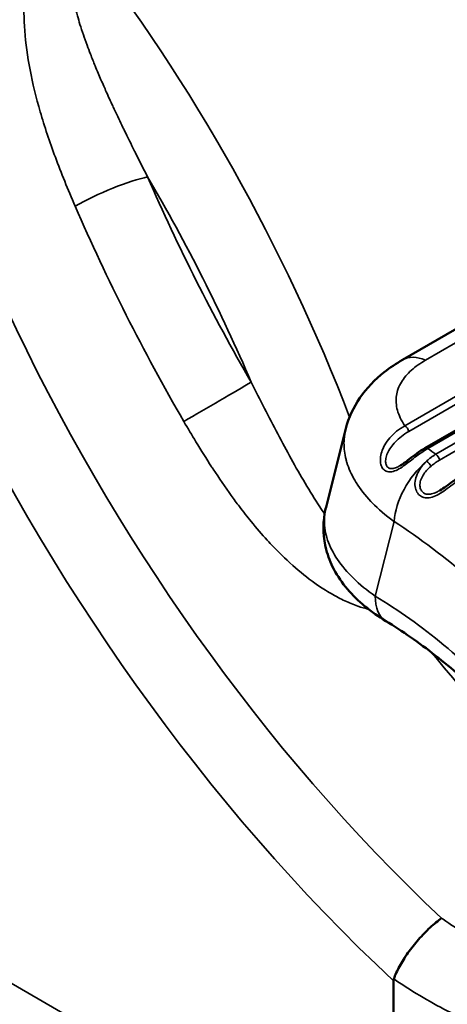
# Model space of a CAD drawing. Header units: millimetres. Extents: x 0 to 14369, y -869 to 2970.
# Tile 749 of 787: x 3826 to 3834, y 1901 to 1918. Entities that reach past the tile are written whole.
import ezdxf

# ---------------------------------------------------------------- set-up
doc = ezdxf.new("R2010")
doc.units = ezdxf.units.MM
doc.header["$LTSCALE"] = 10
doc.layers.add('Sichtbar (ISO)', color=7, linetype='Continuous', lineweight=50)
doc.layers.add('Sichtbar schmal (ISO)', color=7, linetype='Continuous', lineweight=35)

msp = doc.modelspace()

# ---------------------------------------------------------------- linework, layer by layer
at = {"layer": 'Sichtbar (ISO)'}
for p, q in [((3842.754, 1918.068), (3832.854, 1912.352)), ((3833.252, 1910.774), (3834.946, 1911.752)), ((3831.487, 1909.722), (3831.84, 1911.123)), ((3831.84, 1911.123), (3831.84, 1911.123)), ((3833.521, 1910.019), (3833.521, 1910.019)), ((3832.693, 1897.267), (3832.693, 1901.255))]:
    msp.add_line(p, q, dxfattribs=at)
for centre, major_axis, ratio, start_param, end_param in [((3833.354, 1911.486), (-0.5, 0.866), 0.577348, 0.000005, 0.000037), ((3833.409, 1900.775), (0.699, -0.537), 0.292406, 3.236335, 3.362912)]:
    msp.add_ellipse(centre, major_axis=major_axis, ratio=ratio, start_param=start_param, end_param=end_param, dxfattribs=at)
for points, knots in [([(3831.84, 1911.123), (3831.89, 1911.32), (3831.978, 1911.508), (3832.212, 1911.847), (3832.361, 1912), (3832.63, 1912.213), (3832.739, 1912.286), (3832.854, 1912.352)], [0, 0, 0, 0, 0.0705665, 0.0705665, 0.1438994, 0.1438994, 0.1880251, 0.1880251, 0.1880251, 0.1880251]), ([(3832.807, 1910.46), (3832.833, 1910.475), (3832.859, 1910.492), (3832.915, 1910.532), (3832.945, 1910.555), (3833.021, 1910.614), (3833.067, 1910.65), (3833.159, 1910.716), (3833.206, 1910.747), (3833.252, 1910.774)], [0, 0, 0, 0, 0.00926043, 0.00926043, 0.02061232, 0.02061232, 0.0387134, 0.0387134, 0.05774775, 0.05774775, 0.05774775, 0.05774775]), ([(3833.521, 1910.019), (3833.559, 1910.041), (3833.596, 1910.066), (3833.674, 1910.121), (3833.717, 1910.153), (3833.819, 1910.226), (3833.88, 1910.267), (3833.938, 1910.3)], [0, 0, 0, 0, 0.01311529, 0.01311529, 0.02920419, 0.02920419, 0.05346736, 0.05346736, 0.05346736, 0.05346736]), ([(3832.557, 1907.684), (3832.29, 1907.846), (3832.055, 1908.035), (3831.775, 1908.366), (3831.693, 1908.485), (3831.569, 1908.723), (3831.522, 1908.841), (3831.437, 1909.169), (3831.426, 1909.393), (3831.469, 1909.644), (3831.477, 1909.683), (3831.487, 1909.722)], [0, 0, 0, 0, 0.1043089, 0.1043089, 0.1561435, 0.1561435, 0.2007499, 0.2007499, 0.2760111, 0.2760111, 0.2899648, 0.2899648, 0.2899648, 0.2899648]), ([(3834.745, 1905.869), (3834.604, 1906.019), (3834.461, 1906.165), (3834.174, 1906.444), (3834.028, 1906.578), (3833.736, 1906.834), (3833.588, 1906.955), (3833.293, 1907.186), (3833.146, 1907.295), (3832.85, 1907.5), (3832.703, 1907.596), (3832.557, 1907.684)], [3.4483206, 3.4483206, 3.4483206, 3.4483206, 3.5241303, 3.5241303, 3.59994, 3.59994, 3.6757497, 3.6757497, 3.7515593, 3.7515593, 3.827369, 3.827369, 3.827369, 3.827369]), ([(3833.553, 1902.375), (3833.487, 1902.328), (3833.417, 1902.271), (3833.347, 1902.207), (3833.277, 1902.142), (3833.207, 1902.07), (3833.141, 1901.994), (3833.074, 1901.917), (3833.01, 1901.836), (3832.952, 1901.755), (3832.895, 1901.674), (3832.843, 1901.592), (3832.8, 1901.513), (3832.758, 1901.435), (3832.723, 1901.36), (3832.699, 1901.291)], [0, 0, 0, 0, 0.2, 0.2, 0.2, 0.4, 0.4, 0.4, 0.6, 0.6, 0.6, 0.8, 0.8, 0.8, 1, 1, 1, 1])]:
    msp.add_open_spline(points, degree=3, knots=knots, dxfattribs=at)
msp.add_open_spline([(3832.807, 1910.46), (3832.807, 1910.46), (3832.807, 1910.46), (3832.807, 1910.46)], degree=3, dxfattribs=at)
at = {"layer": 'Sichtbar schmal (ISO)'}
for p, q in [((3843.166, 1918.063), (3833.266, 1912.347)), ((3835.159, 1912.48), (3832.897, 1911.175)), ((3835.228, 1912.379), (3832.967, 1911.073)), ((3833.305, 1910.767), (3834.999, 1911.745)), ((3833.45, 1910.666), (3835.09, 1911.613)), ((3833.515, 1910.561), (3835.155, 1911.508)), ((3832.368, 1908.131), (3832.704, 1909.465)), ((3813.198, 1908.521), (3832.693, 1897.267))]:
    msp.add_line(p, q, dxfattribs=at)
for centre, major_axis, ratio, start_param, end_param in [((3837.417, 1916.225), (11.341, -19.642), 0.57735, 3.926991, 5.198829), ((3838.124, 1916.633), (10.841, -18.776), 0.57735, 3.926991, 5.195045), ((3826.088, 1914.059), (-9.905, 17.156), 0.57735, 4.464494, 4.94306), ((3819.724, 1910.384), (9.905, -17.156), 0.57735, 1.301443, 1.801467), ((3827.59, 1915.212), (0.917, 0.398), 0.15934, 0.624661, 2.195457), ((3840.457, 1917.981), (10.341, -17.91), 0.57735, 4.515978, 4.715618), ((3819.017, 1909.976), (9.405, -16.29), 0.57735, 1.364417, 1.583993), ((3839.75, 1917.572), (10.841, -18.776), 0.57735, 4.515978, 4.715618), ((3833.354, 1911.486), (-0.5, 0.866), 0.577348, 5.622384, 6.283191), ((3829.443, 1911.545), (-0.865, -0.502), 0.002637, 0.955316, 2.526111), ((3832.898, 1911.092), (-0.05, 0.0866), 0.577353, 4.183267, 5.517491), ((3833.302, 1910.687), (-0.05, 0.0866), 0.57735, 5.45325, 6.283242), ((3835.113, 1911.249), (2.368, -0.513), 0.484677, 3.954843, 4.043916), ((3833.445, 1910.587), (0.05, -0.0866), 0.57735, 0.959636, 2.293852), ((3833.411, 1909.873), (-0.545, -0.838), 0.539871, 4.201494, 5.527353), ((3833.295, 1910.473), (0.0696, -0.0718), 0.451743, 0.901573, 2.174882), ((3819.737, 1910.384), (9.895, -17.139), 0.57735, 1.206632, 1.206634), ((3832.209, 1900.697), (5.555, -9.622), 0.57735, 1.941367, 2.29322), ((3833.075, 1908.54), (-0.518, -0.855), 0.563156, 5.509642, 6.283185), ((3832.209, 1900.697), (-4.61, 7.985), 0.57735, 5.094446, 5.473495), ((3840.881, 1918.226), (10.841, -18.776), 0.57735, 4.986449, 5.074689)]:
    msp.add_ellipse(centre, major_axis=major_axis, ratio=ratio, start_param=start_param, end_param=end_param, dxfattribs=at)
for points, knots in [([(3826.548, 1920.221), (3826.466, 1920.125), (3826.321, 1919.898), (3826.159, 1919.43), (3826.08, 1918.873), (3826.085, 1918.241), (3826.18, 1917.546), (3826.363, 1916.793), (3826.634, 1915.983), (3826.871, 1915.401), (3827.002, 1915.098)], [0.0000187, 0.0000187, 0.0000187, 0.0000187, 0.125, 0.25, 0.375, 0.5, 0.625, 0.75, 0.875, 1, 1, 1, 1]), ([(3828.297, 1915.621), (3828.222, 1915.769), (3828.149, 1915.913), (3828.08, 1916.051), (3828.075, 1916.061), (3828.07, 1916.072), (3828.065, 1916.082), (3828.001, 1916.209), (3827.941, 1916.331), (3827.884, 1916.448), (3827.875, 1916.468), (3827.865, 1916.487), (3827.856, 1916.506), (3827.805, 1916.612), (3827.757, 1916.713), (3827.711, 1916.81), (3827.698, 1916.837), (3827.686, 1916.863), (3827.674, 1916.889), (3827.634, 1916.975), (3827.595, 1917.059), (3827.558, 1917.143), (3827.543, 1917.177), (3827.528, 1917.21), (3827.513, 1917.244), (3827.479, 1917.32), (3827.446, 1917.397), (3827.413, 1917.475), (3827.395, 1917.518), (3827.377, 1917.561), (3827.359, 1917.605), (3827.33, 1917.675), (3827.302, 1917.745), (3827.275, 1917.816), (3827.254, 1917.869), (3827.234, 1917.923), (3827.215, 1917.976), (3827.192, 1918.039), (3827.169, 1918.101), (3827.148, 1918.163), (3827.127, 1918.226), (3827.107, 1918.287), (3827.088, 1918.348), (3827.072, 1918.4), (3827.057, 1918.45), (3827.043, 1918.5), (3827.024, 1918.567), (3827.007, 1918.633), (3826.992, 1918.698), (3826.982, 1918.739), (3826.973, 1918.78), (3826.965, 1918.821), (3826.95, 1918.893), (3826.937, 1918.965), (3826.927, 1919.036), (3826.923, 1919.067), (3826.919, 1919.098), (3826.916, 1919.129), (3826.908, 1919.206), (3826.905, 1919.28), (3826.905, 1919.348), (3826.905, 1919.369), (3826.906, 1919.388), (3826.907, 1919.408), (3826.91, 1919.479), (3826.918, 1919.542), (3826.931, 1919.598), (3826.934, 1919.608), (3826.936, 1919.618), (3826.939, 1919.628), (3826.955, 1919.686), (3826.976, 1919.735), (3827.002, 1919.774), (3827.004, 1919.777), (3827.006, 1919.78), (3827.008, 1919.784), (3827.036, 1919.824), (3827.068, 1919.854), (3827.102, 1919.874)], [0, 0, 0, 0, 0.071429, 0.071429, 0.071429, 0.076915, 0.076915, 0.076915, 0.142857, 0.142857, 0.142857, 0.153865, 0.153865, 0.153865, 0.214286, 0.214286, 0.214286, 0.230955, 0.230955, 0.230955, 0.285714, 0.285714, 0.285714, 0.307599, 0.307599, 0.307599, 0.357143, 0.357143, 0.357143, 0.384562, 0.384562, 0.384562, 0.428571, 0.428571, 0.428571, 0.461397, 0.461397, 0.461397, 0.5, 0.5, 0.5, 0.538753, 0.538753, 0.538753, 0.571429, 0.571429, 0.571429, 0.615187, 0.615187, 0.615187, 0.642857, 0.642857, 0.642857, 0.692307, 0.692307, 0.692307, 0.714286, 0.714286, 0.714286, 0.769464, 0.769464, 0.769464, 0.785714, 0.785714, 0.785714, 0.846161, 0.846161, 0.846161, 0.857143, 0.857143, 0.857143, 0.923084, 0.923084, 0.923084, 0.928571, 0.928571, 0.928571, 1, 1, 1, 1]), ([(3833.266, 1912.347), (3833.171, 1912.292), (3833.086, 1912.232), (3833.014, 1912.167), (3832.941, 1912.101), (3832.88, 1912.03), (3832.834, 1911.955), (3832.789, 1911.879), (3832.758, 1911.799), (3832.746, 1911.715), (3832.733, 1911.631), (3832.739, 1911.542), (3832.763, 1911.452), (3832.788, 1911.361), (3832.832, 1911.27), (3832.897, 1911.175)], [0.0000013, 0.0000013, 0.0000013, 0.0000013, 0.2, 0.2, 0.2, 0.4, 0.4, 0.4, 0.6, 0.6, 0.6, 0.8, 0.8, 0.8, 1, 1, 1, 1]), ([(3831.461, 1909.599), (3831.433, 1909.641), (3831.404, 1909.684), (3831.375, 1909.729), (3831.288, 1909.86), (3831.2, 1910.002), (3831.114, 1910.147), (3831.028, 1910.291), (3830.945, 1910.438), (3830.863, 1910.585), (3830.782, 1910.731), (3830.703, 1910.878), (3830.624, 1911.028), (3830.545, 1911.178), (3830.466, 1911.331), (3830.387, 1911.485), (3830.308, 1911.64), (3830.229, 1911.795), (3830.15, 1911.953)], [0.5146269, 0.5146269, 0.5146269, 0.5146269, 0.5454545, 0.5454545, 0.5454545, 0.6363636, 0.6363636, 0.6363636, 0.7272727, 0.7272727, 0.7272727, 0.8181818, 0.8181818, 0.8181818, 0.9090909, 0.9090909, 0.9090909, 0.9999976, 0.9999976, 0.9999976, 0.9999976]), ([(3828.944, 1911.253), (3829.017, 1911.128), (3829.089, 1911.007), (3829.16, 1910.889), (3829.254, 1910.734), (3829.348, 1910.586), (3829.441, 1910.442), (3829.45, 1910.428), (3829.459, 1910.414), (3829.469, 1910.4), (3829.577, 1910.235), (3829.685, 1910.078), (3829.793, 1909.928), (3829.841, 1909.862), (3829.889, 1909.797), (3829.937, 1909.734), (3830.008, 1909.64), (3830.079, 1909.55), (3830.15, 1909.463), (3830.245, 1909.346), (3830.341, 1909.235), (3830.437, 1909.131), (3830.473, 1909.092), (3830.508, 1909.053), (3830.544, 1909.016), (3830.676, 1908.878), (3830.809, 1908.751), (3830.941, 1908.636), (3831.073, 1908.522), (3831.205, 1908.42), (3831.336, 1908.329), (3831.372, 1908.304), (3831.409, 1908.28), (3831.445, 1908.256), (3831.533, 1908.2), (3831.619, 1908.15), (3831.705, 1908.105), (3831.783, 1908.064), (3831.861, 1908.028), (3831.937, 1907.997), (3831.977, 1907.981), (3832.016, 1907.966), (3832.056, 1907.952), (3832.122, 1907.929), (3832.186, 1907.91), (3832.249, 1907.894)], [0.0001857, 0.0001857, 0.0001857, 0.0001857, 0.0542576, 0.0542576, 0.0542576, 0.125, 0.125, 0.125, 0.1319984, 0.1319984, 0.1319984, 0.2138776, 0.2138776, 0.2138776, 0.25, 0.25, 0.25, 0.3034823, 0.3034823, 0.3034823, 0.375, 0.375, 0.375, 0.4016216, 0.4016216, 0.4016216, 0.5, 0.5, 0.5, 0.5976755, 0.5976755, 0.5976755, 0.625, 0.625, 0.625, 0.6905464, 0.6905464, 0.6905464, 0.75, 0.75, 0.75, 0.7811702, 0.7811702, 0.7811702, 0.8335519, 0.8335519, 0.8335519, 0.8335519]), ([(3832.897, 1911.175), (3832.844, 1911.146), (3832.794, 1911.112), (3832.749, 1911.076), (3832.704, 1911.039), (3832.664, 1911.001), (3832.629, 1910.96), (3832.593, 1910.919), (3832.563, 1910.877), (3832.539, 1910.835), (3832.514, 1910.792), (3832.495, 1910.749), (3832.482, 1910.708), (3832.469, 1910.666), (3832.461, 1910.626), (3832.459, 1910.588), (3832.457, 1910.55), (3832.46, 1910.516), (3832.468, 1910.485), (3832.476, 1910.455), (3832.488, 1910.429), (3832.505, 1910.408), (3832.521, 1910.388), (3832.541, 1910.372), (3832.564, 1910.362), (3832.587, 1910.352), (3832.613, 1910.348), (3832.642, 1910.351), (3832.672, 1910.353), (3832.704, 1910.362), (3832.738, 1910.377), (3832.772, 1910.391), (3832.807, 1910.412), (3832.845, 1910.437), (3832.883, 1910.462), (3832.923, 1910.492), (3832.962, 1910.522), (3833.001, 1910.552), (3833.039, 1910.583), (3833.076, 1910.611), (3833.113, 1910.64), (3833.149, 1910.666), (3833.187, 1910.692), (3833.224, 1910.719), (3833.264, 1910.744), (3833.305, 1910.767)], [0.0000001, 0.0000001, 0.0000001, 0.0000001, 0.0666667, 0.0666667, 0.0666667, 0.1333333, 0.1333333, 0.1333333, 0.2, 0.2, 0.2, 0.2666667, 0.2666667, 0.2666667, 0.3333333, 0.3333333, 0.3333333, 0.4, 0.4, 0.4, 0.4666667, 0.4666667, 0.4666667, 0.5333333, 0.5333333, 0.5333333, 0.6, 0.6, 0.6, 0.6666667, 0.6666667, 0.6666667, 0.7333333, 0.7333333, 0.7333333, 0.8, 0.8, 0.8, 0.8666667, 0.8666667, 0.8666667, 0.9333333, 0.9333333, 0.9333333, 1, 1, 1, 1]), ([(3831.84, 1911.123), (3831.824, 1911.06), (3831.814, 1910.995), (3831.81, 1910.931), (3831.809, 1910.91), (3831.808, 1910.89), (3831.808, 1910.87), (3831.807, 1910.771), (3831.819, 1910.672), (3831.845, 1910.572), (3831.849, 1910.554), (3831.854, 1910.536), (3831.86, 1910.518), (3831.892, 1910.413), (3831.939, 1910.306), (3832.002, 1910.2), (3832.01, 1910.186), (3832.018, 1910.172), (3832.027, 1910.158), (3832.098, 1910.044), (3832.186, 1909.932), (3832.29, 1909.822), (3832.297, 1909.815), (3832.304, 1909.807), (3832.312, 1909.8), (3832.423, 1909.686), (3832.551, 1909.575), (3832.695, 1909.471), (3832.698, 1909.469), (3832.701, 1909.467), (3832.704, 1909.465)], [0.4081718, 0.4081718, 0.4081718, 0.4081718, 0.4781616, 0.4781616, 0.4781616, 0.5, 0.5, 0.5, 0.6061757, 0.6061757, 0.6061757, 0.625, 0.625, 0.625, 0.7355397, 0.7355397, 0.7355397, 0.75, 0.75, 0.75, 0.8669784, 0.8669784, 0.8669784, 0.875, 0.875, 0.875, 0.9975, 0.9975, 0.9975, 1, 1, 1, 1]), ([(3832.967, 1911.073), (3832.919, 1911.046), (3832.875, 1911.016), (3832.835, 1910.984), (3832.795, 1910.953), (3832.759, 1910.92), (3832.727, 1910.887), (3832.695, 1910.853), (3832.667, 1910.819), (3832.643, 1910.785), (3832.62, 1910.751), (3832.601, 1910.718), (3832.586, 1910.685), (3832.572, 1910.653), (3832.562, 1910.621), (3832.557, 1910.592), (3832.552, 1910.563), (3832.551, 1910.536), (3832.554, 1910.513), (3832.557, 1910.49), (3832.564, 1910.47), (3832.574, 1910.454), (3832.584, 1910.438), (3832.598, 1910.426), (3832.614, 1910.418), (3832.63, 1910.411), (3832.65, 1910.408), (3832.672, 1910.409), (3832.694, 1910.411), (3832.719, 1910.418), (3832.746, 1910.429), (3832.765, 1910.437), (3832.785, 1910.447), (3832.807, 1910.46)], [0.0000003, 0.0000003, 0.0000003, 0.0000003, 0.0666667, 0.0666667, 0.0666667, 0.1333333, 0.1333333, 0.1333333, 0.2, 0.2, 0.2, 0.2666667, 0.2666667, 0.2666667, 0.3333333, 0.3333333, 0.3333333, 0.4, 0.4, 0.4, 0.4666667, 0.4666667, 0.4666667, 0.5333333, 0.5333333, 0.5333333, 0.6, 0.6, 0.6, 0.6666667, 0.6666667, 0.6666667, 0.7139033, 0.7139033, 0.7139033, 0.7139033]), ([(3833.282, 1910.54), (3833.296, 1910.552), (3833.309, 1910.564), (3833.323, 1910.576), (3833.337, 1910.588), (3833.35, 1910.599), (3833.364, 1910.609), (3833.378, 1910.62), (3833.393, 1910.63), (3833.407, 1910.639), (3833.421, 1910.648), (3833.435, 1910.657), (3833.45, 1910.666)], [0.0000003, 0.0000003, 0.0000003, 0.0000003, 0.25, 0.25, 0.25, 0.5, 0.5, 0.5, 0.75, 0.75, 0.75, 1, 1, 1, 1]), ([(3833.997, 1910.29), (3833.948, 1910.261), (3833.9, 1910.23), (3833.853, 1910.197), (3833.807, 1910.165), (3833.762, 1910.131), (3833.719, 1910.099), (3833.675, 1910.067), (3833.633, 1910.035), (3833.592, 1910.007), (3833.55, 1909.979), (3833.51, 1909.954), (3833.471, 1909.935), (3833.432, 1909.915), (3833.394, 1909.901), (3833.359, 1909.893), (3833.323, 1909.885), (3833.29, 1909.883), (3833.259, 1909.887), (3833.228, 1909.892), (3833.2, 1909.903), (3833.176, 1909.92), (3833.151, 1909.936), (3833.129, 1909.959), (3833.113, 1909.988), (3833.096, 1910.016), (3833.084, 1910.049), (3833.079, 1910.088), (3833.074, 1910.128), (3833.077, 1910.172), (3833.086, 1910.215), (3833.094, 1910.257), (3833.11, 1910.298), (3833.129, 1910.336), (3833.147, 1910.373), (3833.168, 1910.407), (3833.194, 1910.441), (3833.22, 1910.474), (3833.249, 1910.508), (3833.282, 1910.54)], [0, 0, 0, 0, 0.076923, 0.076923, 0.076923, 0.153846, 0.153846, 0.153846, 0.230769, 0.230769, 0.230769, 0.307692, 0.307692, 0.307692, 0.384615, 0.384615, 0.384615, 0.461538, 0.461538, 0.461538, 0.538462, 0.538462, 0.538462, 0.615385, 0.615385, 0.615385, 0.692308, 0.692308, 0.692308, 0.769231, 0.769231, 0.769231, 0.846154, 0.846154, 0.846154, 0.923077, 0.923077, 0.923077, 1, 1, 1, 1]), ([(3833.521, 1910.019), (3833.502, 1910.008), (3833.483, 1909.998), (3833.464, 1909.989), (3833.432, 1909.974), (3833.402, 1909.963), (3833.373, 1909.956), (3833.344, 1909.95), (3833.318, 1909.949), (3833.294, 1909.952), (3833.27, 1909.955), (3833.249, 1909.963), (3833.23, 1909.976), (3833.212, 1909.988), (3833.196, 1910.006), (3833.185, 1910.027), (3833.174, 1910.048), (3833.166, 1910.073), (3833.165, 1910.102), (3833.163, 1910.132), (3833.168, 1910.165), (3833.178, 1910.198), (3833.188, 1910.23), (3833.204, 1910.262), (3833.222, 1910.291), (3833.239, 1910.32), (3833.259, 1910.346), (3833.283, 1910.373), (3833.307, 1910.4), (3833.334, 1910.427), (3833.364, 1910.453)], [0.2637163, 0.2637163, 0.2637163, 0.2637163, 0.3076923, 0.3076923, 0.3076923, 0.3846154, 0.3846154, 0.3846154, 0.4615385, 0.4615385, 0.4615385, 0.5384615, 0.5384615, 0.5384615, 0.6153846, 0.6153846, 0.6153846, 0.6923077, 0.6923077, 0.6923077, 0.7692308, 0.7692308, 0.7692308, 0.8461538, 0.8461538, 0.8461538, 0.9230769, 0.9230769, 0.9230769, 1, 1, 1, 1]), ([(3833.364, 1910.453), (3833.376, 1910.464), (3833.388, 1910.474), (3833.401, 1910.483), (3833.413, 1910.493), (3833.425, 1910.502), (3833.438, 1910.511), (3833.451, 1910.52), (3833.463, 1910.529), (3833.476, 1910.537), (3833.489, 1910.545), (3833.502, 1910.553), (3833.515, 1910.561)], [0.0000003, 0.0000003, 0.0000003, 0.0000003, 0.25, 0.25, 0.25, 0.5, 0.5, 0.5, 0.75, 0.75, 0.75, 1, 1, 1, 1]), ([(3832.368, 1908.131), (3832.22, 1908.233), (3832.089, 1908.34), (3831.976, 1908.45), (3831.864, 1908.559), (3831.769, 1908.67), (3831.692, 1908.784), (3831.615, 1908.899), (3831.556, 1909.016), (3831.516, 1909.132), (3831.477, 1909.248), (3831.457, 1909.364), (3831.457, 1909.478), (3831.457, 1909.561), (3831.467, 1909.643), (3831.487, 1909.722)], [0, 0, 0, 0, 0.125, 0.125, 0.125, 0.25, 0.25, 0.25, 0.375, 0.375, 0.375, 0.5, 0.5, 0.5, 0.5903075, 0.5903075, 0.5903075, 0.5903075]), ([(3833.553, 1902.375), (3833.563, 1902.368), (3833.572, 1902.361), (3833.582, 1902.355), (3833.845, 1902.17), (3834.121, 1902.006), (3834.411, 1901.86), (3834.486, 1901.822), (3834.562, 1901.785), (3834.639, 1901.75), (3834.824, 1901.665), (3835.014, 1901.587), (3835.208, 1901.516), (3835.419, 1901.439), (3835.635, 1901.371), (3835.853, 1901.313), (3835.887, 1901.304), (3835.922, 1901.295), (3835.956, 1901.286), (3836.187, 1901.227), (3836.422, 1901.178), (3836.659, 1901.14), (3836.819, 1901.114), (3836.981, 1901.093), (3837.143, 1901.077), (3837.207, 1901.07), (3837.271, 1901.064), (3837.336, 1901.059), (3837.558, 1901.042), (3837.781, 1901.033), (3838.005, 1901.033), (3838.161, 1901.032), (3838.317, 1901.036), (3838.473, 1901.043), (3838.539, 1901.046), (3838.605, 1901.05), (3838.672, 1901.055), (3838.892, 1901.07), (3839.111, 1901.093), (3839.327, 1901.124), (3839.478, 1901.145), (3839.628, 1901.17), (3839.777, 1901.198), (3839.841, 1901.21), (3839.905, 1901.223), (3839.969, 1901.236), (3840.183, 1901.281), (3840.393, 1901.334), (3840.601, 1901.393), (3840.742, 1901.434), (3840.882, 1901.477), (3841.021, 1901.525)], [0, 0, 0, 0, 0.004711, 0.004711, 0.004711, 0.1332465, 0.1332465, 0.1332465, 0.1666667, 0.1666667, 0.1666667, 0.2465793, 0.2465793, 0.2465793, 0.3333333, 0.3333333, 0.3333333, 0.3469046, 0.3469046, 0.3469046, 0.4383408, 0.4383408, 0.4383408, 0.5, 0.5, 0.5, 0.5242741, 0.5242741, 0.5242741, 0.6080837, 0.6080837, 0.6080837, 0.6666667, 0.6666667, 0.6666667, 0.6917394, 0.6917394, 0.6917394, 0.7751692, 0.7751692, 0.7751692, 0.8333333, 0.8333333, 0.8333333, 0.8585302, 0.8585302, 0.8585302, 0.9427349, 0.9427349, 0.9427349, 1, 1, 1, 1]), ([(3832.699, 1901.291), (3832.732, 1901.268), (3832.765, 1901.245), (3832.798, 1901.223), (3833.118, 1901.009), (3833.448, 1900.82), (3833.779, 1900.657), (3833.879, 1900.608), (3833.978, 1900.562), (3834.078, 1900.517), (3834.292, 1900.422), (3834.505, 1900.337), (3834.72, 1900.261), (3834.971, 1900.171), (3835.225, 1900.093), (3835.484, 1900.025), (3835.522, 1900.015), (3835.561, 1900.005), (3835.6, 1899.995), (3835.868, 1899.928), (3836.143, 1899.871), (3836.426, 1899.826), (3836.612, 1899.796), (3836.801, 1899.77), (3836.995, 1899.75), (3837.069, 1899.742), (3837.143, 1899.735), (3837.218, 1899.729), (3837.476, 1899.708), (3837.739, 1899.696), (3838, 1899.693), (3838.212, 1899.691), (3838.423, 1899.695), (3838.626, 1899.704), (3838.677, 1899.707), (3838.727, 1899.709), (3838.777, 1899.712), (3839.04, 1899.728), (3839.292, 1899.753), (3839.539, 1899.786), (3839.733, 1899.811), (3839.924, 1899.842), (3840.113, 1899.877), (3840.17, 1899.888), (3840.227, 1899.899), (3840.284, 1899.91), (3840.531, 1899.961), (3840.776, 1900.02), (3841.015, 1900.086), (3841.179, 1900.132), (3841.341, 1900.182), (3841.499, 1900.235)], [0, 0, 0, 0, 0.012399, 0.012399, 0.012399, 0.130981, 0.130981, 0.130981, 0.166667, 0.166667, 0.166667, 0.243329, 0.243329, 0.243329, 0.333333, 0.333333, 0.333333, 0.346804, 0.346804, 0.346804, 0.43941, 0.43941, 0.43941, 0.5, 0.5, 0.5, 0.523007, 0.523007, 0.523007, 0.602128, 0.602128, 0.602128, 0.666667, 0.666667, 0.666667, 0.682663, 0.682663, 0.682663, 0.767132, 0.767132, 0.767132, 0.833333, 0.833333, 0.833333, 0.853229, 0.853229, 0.853229, 0.940073, 0.940073, 0.940073, 1, 1, 1, 1])]:
    msp.add_open_spline(points, degree=3, knots=knots, dxfattribs=at)

doc.saveas('drawing.dxf')
